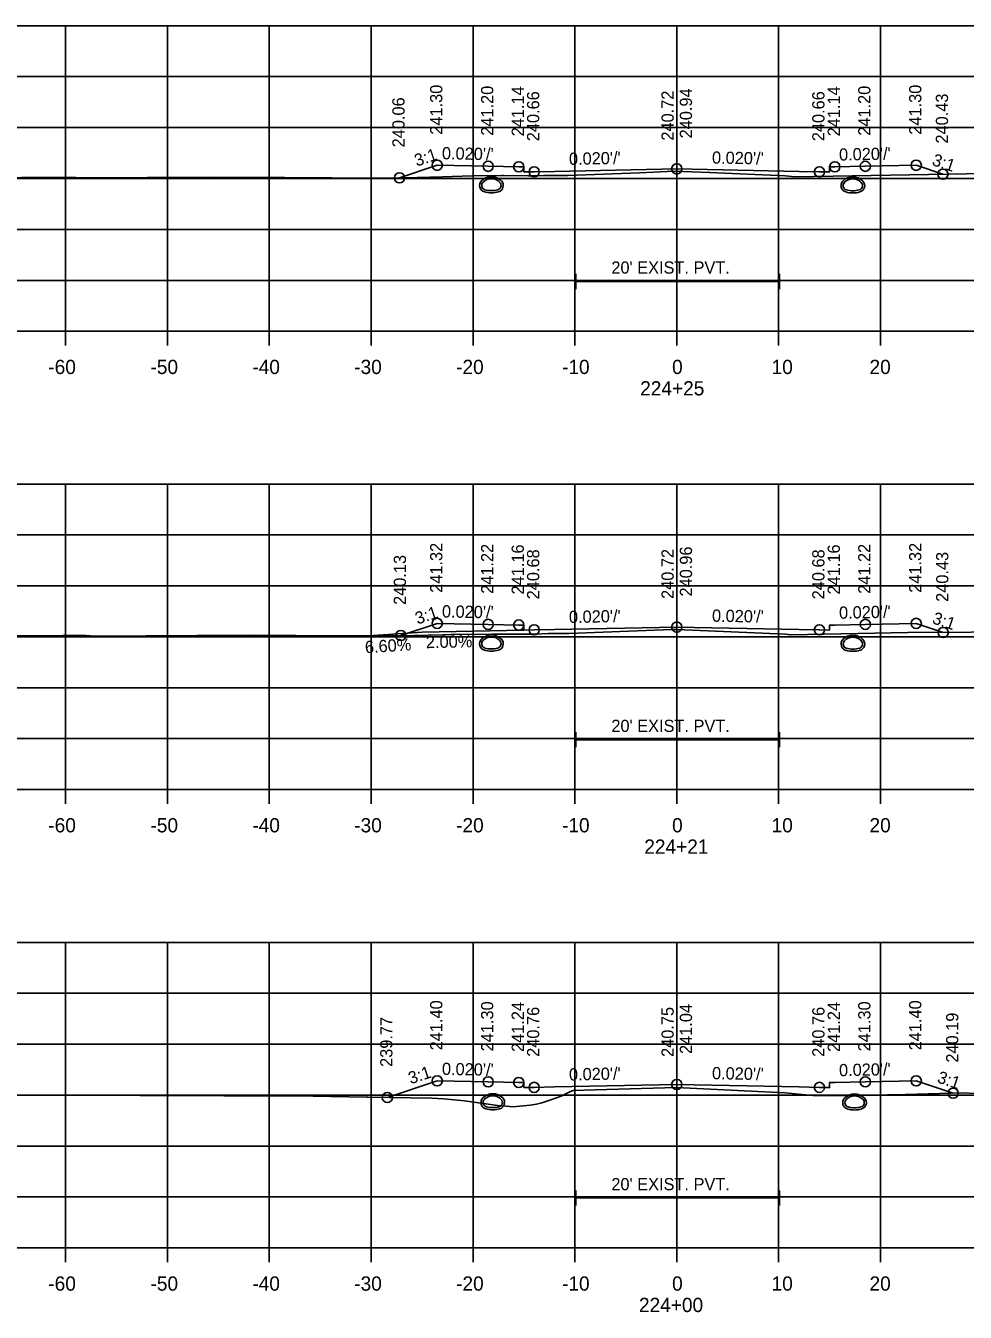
# Model space of a CAD drawing. Extents: x 1369627 to 1374022, y 380035 to 398173.
# Drawn here: x 1372822.3 to 1372914.5, y 385615.3 to 385741.6 of the extents above; entities that cross this region are included whole.
import ezdxf

# ---------------------------------------------------------------- set-up
doc = ezdxf.new("R2010")
doc.units = 0
for name, color, linetype in [('Default', 7, 'Continuous'), ('R_Axis', 7, 'Continuous'), ('R_Axis Annot', 7, 'Continuous'), ('R_Drive', 7, 'Continuous'), ('R_Exist Surface', 7, 'Continuous'), ('R_Fin Surface', 7, 'Continuous'), ('R_Grid', 7, 'Continuous'), ('R_No Plot', 7, 'Continuous'), ('R_Water', 7, 'Continuous'), ('R_Xsect Elev', 7, 'Continuous'), ('R_Xsect Slope', 7, 'Continuous')]:
    doc.layers.add(name, color=color, linetype=linetype)

msp = doc.modelspace()

# ---------------------------------------------------------------- linework, layer by layer
at = {"layer": 'Default'}
for p, q in [((1372876.29, 385715.78), (1372876.29, 385717.28)), ((1372876.29, 385716.53), (1372896.29, 385716.53)), ((1372896.29, 385715.78), (1372896.29, 385717.28)), ((1372876.29, 385670.78), (1372876.29, 385672.28)), ((1372896.29, 385670.78), (1372896.29, 385672.28)), ((1372876.29, 385671.53), (1372896.29, 385671.53)), ((1372876.29, 385625.78), (1372876.29, 385627.28)), ((1372896.29, 385625.78), (1372896.29, 385627.28)), ((1372876.29, 385626.53), (1372896.29, 385626.53))]:
    msp.add_line(p, q, dxfattribs=at)
at = {"layer": 'R_Axis'}
for p, q in [((1372736.21, 385711.63), (1373036.21, 385711.63)), ((1372826.21, 385710.23), (1372826.21, 385711.63)), ((1372836.21, 385710.23), (1372836.21, 385711.63)), ((1372846.21, 385710.23), (1372846.21, 385711.63)), ((1372856.21, 385710.23), (1372856.21, 385711.63)), ((1372866.21, 385710.23), (1372866.21, 385711.63)), ((1372876.21, 385710.23), (1372876.21, 385711.63)), ((1372886.21, 385710.23), (1372886.21, 385711.63)), ((1372896.21, 385710.23), (1372896.21, 385711.63)), ((1372906.21, 385710.23), (1372906.21, 385711.63)), ((1372736.21, 385666.63), (1373036.21, 385666.63)), ((1372826.21, 385665.23), (1372826.21, 385666.63)), ((1372836.21, 385665.23), (1372836.21, 385666.63)), ((1372846.21, 385665.23), (1372846.21, 385666.63)), ((1372856.21, 385665.23), (1372856.21, 385666.63)), ((1372866.21, 385665.23), (1372866.21, 385666.63)), ((1372876.21, 385665.23), (1372876.21, 385666.63)), ((1372886.21, 385665.23), (1372886.21, 385666.63)), ((1372896.21, 385665.23), (1372896.21, 385666.63)), ((1372906.21, 385665.23), (1372906.21, 385666.63)), ((1372736.21, 385621.63), (1373036.21, 385621.63)), ((1372826.21, 385620.23), (1372826.21, 385621.63)), ((1372836.21, 385620.23), (1372836.21, 385621.63)), ((1372846.21, 385620.23), (1372846.21, 385621.63)), ((1372856.21, 385620.23), (1372856.21, 385621.63)), ((1372866.21, 385620.23), (1372866.21, 385621.63)), ((1372876.21, 385620.23), (1372876.21, 385621.63)), ((1372886.21, 385620.23), (1372886.21, 385621.63)), ((1372896.21, 385620.23), (1372896.21, 385621.63)), ((1372906.21, 385620.23), (1372906.21, 385621.63))]:
    msp.add_line(p, q, dxfattribs=at)
at = {"layer": 'R_Drive'}
for p, q in [((1372861.21, 385682.09), (1372855.95, 385681.74)), ((1372871.21, 385682.29), (1372861.21, 385682.09))]:
    msp.add_line(p, q, dxfattribs=at)
at = {"layer": 'R_Exist Surface'}
for points in [[(1372816.97, 385726.7), (1372826.77, 385726.77), (1372827.66, 385726.68), (1372840.88, 385726.76), (1372842.37, 385726.74), (1372842.6, 385726.74), (1372847.69, 385726.72), (1372856.95, 385726.67), (1372858.25, 385726.67), (1372863.21, 385726.8), (1372866.13, 385726.9), (1372866.26, 385726.89), (1372869.05, 385726.92), (1372869.2, 385726.93), (1372869.22, 385726.93), (1372871.63, 385726.9), (1372871.79, 385726.9), (1372871.97, 385726.9), (1372873.15, 385726.91), (1372874.33, 385726.94), (1372875.35, 385726.94), (1372875.53, 385726.92), (1372882.56, 385727.2), (1372885.97, 385727.36), (1372889.43, 385727.21), (1372896.85, 385726.88), (1372897.81, 385726.8), (1372918.41, 385727.17)], [(1372815.31, 385681.69), (1372825.94, 385681.77), (1372827.77, 385681.78), (1372829.12, 385681.68), (1372839.14, 385681.76), (1372844.24, 385681.78), (1372853.41, 385681.73), (1372860.39, 385681.76), (1372863.23, 385681.84), (1372864.9, 385681.89), (1372866.46, 385681.86), (1372868.07, 385681.88), (1372869.49, 385681.9), (1372869.71, 385681.9), (1372871.1, 385681.88), (1372872.27, 385681.89), (1372873.62, 385681.94), (1372874.28, 385681.94), (1372874.93, 385681.95), (1372875.49, 385681.95), (1372875.6, 385681.95), (1372885.74, 385682.35), (1372885.98, 385682.36), (1372886.23, 385682.35), (1372896.87, 385681.88), (1372897.41, 385681.83), (1372908.88, 385682.04), (1372921.35, 385682.13)], [(1372821.82, 385636.63), (1372822.81, 385636.64), (1372823.07, 385636.64), (1372833.51, 385636.61), (1372841.76, 385636.55), (1372844.85, 385636.55), (1372850.51, 385636.52), (1372855.78, 385636.43), (1372855.91, 385636.43), (1372862.18, 385636.34), (1372863.35, 385636.26), (1372865.39, 385636.06), (1372868.6, 385635.6), (1372869.84, 385635.5), (1372870.16, 385635.47), (1372871.82, 385635.64), (1372872.44, 385635.73), (1372872.98, 385635.86), (1372873.74, 385636.12), (1372874.85, 385636.52), (1372875.78, 385636.99), (1372876.03, 385637.07), (1372876.05, 385637.07), (1372878.21, 385637.14), (1372886.18, 385637.38), (1372894.18, 385636.99), (1372896.85, 385636.86), (1372897.85, 385636.77), (1372899.9, 385636.56), (1372903.4, 385636.58), (1372908.66, 385636.7), (1372914.26, 385636.85), (1372915.6, 385636.78)]]:
    msp.add_lwpolyline(points, dxfattribs=at)
at = {"layer": 'R_Fin Surface'}
for points in [[(1372858.99, 385726.69), (1372862.7, 385727.93), (1372867.7, 385727.83), (1372870.7, 385727.77), (1372871.2, 385727.77), (1372871.21, 385727.27), (1372872.21, 385727.29), (1372874.21, 385727.33), (1372886.21, 385727.57), (1372898.21, 385727.33), (1372900.21, 385727.29), (1372901.21, 385727.27), (1372901.22, 385727.77), (1372901.72, 385727.77), (1372904.72, 385727.83), (1372909.72, 385727.93), (1372912.34, 385727.06)], [(1372859.13, 385681.76), (1372862.7, 385682.95), (1372867.7, 385682.85), (1372870.7, 385682.79), (1372871.2, 385682.79), (1372871.21, 385682.29), (1372872.21, 385682.31), (1372874.21, 385682.35), (1372886.21, 385682.59), (1372898.21, 385682.35), (1372900.21, 385682.31), (1372901.21, 385682.29), (1372901.22, 385682.79), (1372901.72, 385682.79), (1372904.72, 385682.85), (1372909.72, 385682.95), (1372912.37, 385682.06)], [(1372857.8, 385636.4), (1372862.7, 385638.03), (1372867.7, 385637.93), (1372870.7, 385637.87), (1372871.2, 385637.87), (1372871.21, 385637.37), (1372872.21, 385637.39), (1372874.21, 385637.43), (1372886.21, 385637.67), (1372898.21, 385637.43), (1372900.21, 385637.39), (1372901.21, 385637.37), (1372901.22, 385637.87), (1372901.72, 385637.87), (1372904.72, 385637.93), (1372909.72, 385638.03), (1372913.35, 385636.82)]]:
    msp.add_lwpolyline(points, dxfattribs=at)
at = {"layer": 'R_Grid'}
for p, q in [((1372736.21, 385741.63), (1373036.21, 385741.63)), ((1372826.21, 385711.63), (1372826.21, 385741.63)), ((1372836.21, 385711.63), (1372836.21, 385741.63)), ((1372846.21, 385711.63), (1372846.21, 385741.63)), ((1372856.21, 385711.63), (1372856.21, 385741.63)), ((1372866.21, 385711.63), (1372866.21, 385741.63)), ((1372876.21, 385711.63), (1372876.21, 385741.63)), ((1372886.21, 385711.63), (1372886.21, 385741.63)), ((1372896.21, 385711.63), (1372896.21, 385741.63)), ((1372906.21, 385711.63), (1372906.21, 385741.63)), ((1372736.21, 385736.63), (1373036.21, 385736.63)), ((1372736.21, 385731.63), (1373036.21, 385731.63)), ((1372736.21, 385726.63), (1373036.21, 385726.63)), ((1372736.21, 385721.63), (1373036.21, 385721.63)), ((1372736.21, 385716.63), (1373036.21, 385716.63)), ((1372736.21, 385711.63), (1373036.21, 385711.63)), ((1372736.21, 385696.63), (1373036.21, 385696.63)), ((1372826.21, 385666.63), (1372826.21, 385696.63)), ((1372836.21, 385666.63), (1372836.21, 385696.63)), ((1372846.21, 385666.63), (1372846.21, 385696.63)), ((1372856.21, 385666.63), (1372856.21, 385696.63)), ((1372866.21, 385666.63), (1372866.21, 385696.63)), ((1372876.21, 385666.63), (1372876.21, 385696.63)), ((1372886.21, 385666.63), (1372886.21, 385696.63)), ((1372896.21, 385666.63), (1372896.21, 385696.63)), ((1372906.21, 385666.63), (1372906.21, 385696.63)), ((1372736.21, 385691.63), (1373036.21, 385691.63)), ((1372736.21, 385686.63), (1373036.21, 385686.63)), ((1372736.21, 385681.63), (1373036.21, 385681.63)), ((1372736.21, 385676.63), (1373036.21, 385676.63)), ((1372736.21, 385671.63), (1373036.21, 385671.63)), ((1372736.21, 385666.63), (1373036.21, 385666.63)), ((1372736.21, 385651.63), (1373036.21, 385651.63)), ((1372826.21, 385621.63), (1372826.21, 385651.63)), ((1372836.21, 385621.63), (1372836.21, 385651.63)), ((1372846.21, 385621.63), (1372846.21, 385651.63)), ((1372856.21, 385621.63), (1372856.21, 385651.63)), ((1372866.21, 385621.63), (1372866.21, 385651.63)), ((1372876.21, 385621.63), (1372876.21, 385651.63)), ((1372886.21, 385621.63), (1372886.21, 385651.63)), ((1372896.21, 385621.63), (1372896.21, 385651.63)), ((1372906.21, 385621.63), (1372906.21, 385651.63)), ((1372736.21, 385646.63), (1373036.21, 385646.63)), ((1372736.21, 385641.63), (1373036.21, 385641.63)), ((1372736.21, 385636.63), (1373036.21, 385636.63)), ((1372736.21, 385631.63), (1373036.21, 385631.63)), ((1372736.21, 385626.63), (1373036.21, 385626.63)), ((1372736.21, 385621.63), (1373036.21, 385621.63))]:
    msp.add_line(p, q, dxfattribs=at)
at = {"layer": 'R_No Plot'}
for centre in [(1372862.7, 385727.93), (1372867.7, 385727.83), (1372870.7, 385727.77), (1372886.21, 385727.57), (1372901.72, 385727.77), (1372904.72, 385727.83), (1372909.72, 385727.93), (1372858.99, 385726.69), (1372872.21, 385727.29), (1372900.21, 385727.29), (1372912.34, 385727.06), (1372862.7, 385682.95), (1372867.7, 385682.85), (1372870.7, 385682.79), (1372872.21, 385682.31), (1372886.21, 385682.59), (1372900.21, 385682.31), (1372904.72, 385682.85), (1372909.72, 385682.95), (1372912.37, 385682.06), (1372859.13, 385681.76), (1372862.7, 385638.03), (1372867.7, 385637.93), (1372870.7, 385637.87), (1372886.21, 385637.67), (1372904.72, 385637.93), (1372909.72, 385638.03), (1372857.8, 385636.4), (1372872.21, 385637.39), (1372900.21, 385637.39), (1372913.35, 385636.82)]:
    msp.add_circle(centre, 0.5, dxfattribs=at)
at = {"layer": 'R_Water'}
for centre, radius, start, end in [((1372868.01, 385725.46), 1.35, 43.6485, 136.3515), ((1372868.01, 385725.46), 1.15, 43.6485, 136.3515), ((1372903.49, 385725.44), 1.35, 43.6485, 136.3515), ((1372903.49, 385725.44), 1.15, 43.6485, 136.3515), ((1372867.5, 385725.95), 0.646, 136.3515, 253.9529), ((1372867.5, 385725.95), 0.438, 136.3515, 253.9529), ((1372868.01, 385727.73), 2.5, 253.9529, 286.0471), ((1372868.01, 385727.73), 2.29, 253.9529, 286.0471), ((1372868.53, 385725.95), 0.438, 286.0471, 43.6485), ((1372868.53, 385725.95), 0.646, 286.0471, 43.6485), ((1372902.98, 385725.93), 0.646, 136.3515, 253.9529), ((1372902.98, 385725.93), 0.438, 136.3515, 253.9529), ((1372903.49, 385727.71), 2.5, 253.9529, 286.0471), ((1372903.49, 385727.71), 2.29, 253.9529, 286.0471), ((1372904.01, 385725.93), 0.438, 286.0471, 43.6485), ((1372904.01, 385725.93), 0.646, 286.0471, 43.6485), ((1372867.5, 385680.95), 0.646, 136.3515, 253.9529), ((1372868.02, 385680.46), 1.35, 43.6485, 136.3515), ((1372867.5, 385680.95), 0.438, 136.3515, 253.9529), ((1372868.02, 385680.46), 1.15, 43.6485, 136.3515), ((1372868.53, 385680.95), 0.438, 286.0471, 43.6485), ((1372868.53, 385680.95), 0.646, 286.0471, 43.6485), ((1372902.99, 385680.92), 0.646, 136.3515, 253.9529), ((1372903.5, 385680.44), 1.35, 43.6485, 136.3515), ((1372902.99, 385680.92), 0.438, 136.3515, 253.9529), ((1372903.5, 385680.44), 1.15, 43.6485, 136.3515), ((1372904.01, 385680.92), 0.438, 286.0471, 43.6485), ((1372904.01, 385680.92), 0.646, 286.0471, 43.6485), ((1372868.02, 385682.73), 2.5, 253.9529, 286.0471), ((1372868.02, 385682.73), 2.29, 253.9529, 286.0471), ((1372903.5, 385682.71), 2.5, 253.9529, 286.0471), ((1372903.5, 385682.71), 2.29, 253.9529, 286.0471), ((1372867.64, 385635.91), 0.646, 136.3515, 253.9529), ((1372868.15, 385635.42), 1.35, 43.6485, 136.3515), ((1372867.64, 385635.91), 0.438, 136.3515, 253.9529), ((1372868.15, 385635.42), 1.15, 43.6485, 136.3515), ((1372868.66, 385635.91), 0.438, 286.0471, 43.6485), ((1372868.66, 385635.91), 0.646, 286.0471, 43.6485), ((1372903.15, 385635.89), 0.646, 136.3515, 253.9529), ((1372903.66, 385635.4), 1.35, 43.6485, 136.3515), ((1372903.15, 385635.89), 0.438, 136.3515, 253.9529), ((1372903.66, 385635.4), 1.15, 43.6485, 136.3515), ((1372904.18, 385635.89), 0.438, 286.0471, 43.6485), ((1372904.18, 385635.89), 0.646, 286.0471, 43.6485), ((1372868.15, 385637.69), 2.5, 253.9529, 286.0471), ((1372868.15, 385637.69), 2.29, 253.9529, 286.0471), ((1372903.66, 385637.67), 2.5, 253.9529, 286.0471), ((1372903.66, 385637.67), 2.29, 253.9529, 286.0471)]:
    msp.add_arc(centre, radius, start, end, dxfattribs=at)
at = {"layer": 'R_Xsect Elev'}
for p, q in [((1372886.21, 385727.35), (1372886.21, 385737.35)), ((1372886.21, 385682.35), (1372886.21, 385692.35)), ((1372886.21, 385637.38), (1372886.21, 385647.38))]:
    msp.add_line(p, q, dxfattribs=at)

# ---------------------------------------------------------------- texts
at = {"layer": 'R_Axis Annot'}
for s, height, p in [("20' EXIST. PVT.", 1.2, (1372879.79, 385717.29)), ('-60', 1.4, (1372824.52, 385707.43)), ('-50', 1.4, (1372834.55, 385707.43)), ('-40', 1.4, (1372844.55, 385707.43)), ('-30', 1.4, (1372854.55, 385707.43)), ('-20', 1.4, (1372864.55, 385707.43)), ('-10', 1.4, (1372874.95, 385707.43)), ('0', 1.4, (1372885.75, 385707.43)), ('10', 1.4, (1372895.52, 385707.43)), ('20', 1.4, (1372905.13, 385707.43)), ('224+25', 1.4, (1372882.62, 385705.33)), ("20' EXIST. PVT.", 1.2, (1372879.79, 385672.29)), ('-60', 1.4, (1372824.52, 385662.43)), ('-50', 1.4, (1372834.55, 385662.43)), ('-40', 1.4, (1372844.55, 385662.43)), ('-30', 1.4, (1372854.55, 385662.43)), ('-20', 1.4, (1372864.55, 385662.43)), ('-10', 1.4, (1372874.95, 385662.43)), ('0', 1.4, (1372885.75, 385662.43)), ('10', 1.4, (1372895.52, 385662.43)), ('20', 1.4, (1372905.13, 385662.43)), ('224+21', 1.4, (1372883.02, 385660.33)), ("20' EXIST. PVT.", 1.2, (1372879.79, 385627.29)), ('-60', 1.4, (1372824.52, 385617.43)), ('-50', 1.4, (1372834.55, 385617.43)), ('-40', 1.4, (1372844.55, 385617.43)), ('-30', 1.4, (1372854.55, 385617.43)), ('-20', 1.4, (1372864.55, 385617.43)), ('-10', 1.4, (1372874.95, 385617.43)), ('0', 1.4, (1372885.75, 385617.43)), ('10', 1.4, (1372895.52, 385617.43)), ('20', 1.4, (1372905.13, 385617.43)), ('224+00', 1.4, (1372882.5, 385615.33))]:
    msp.add_text(s, height=height, dxfattribs=at).set_placement(p)
at = {"layer": 'R_Xsect Elev'}
for s, rotation, p in [('241.30', 90, (1372863.2, 385730.93)), ('241.20', 90, (1372868.2, 385730.83)), ('241.14', 90, (1372871.2, 385730.77)), ('240.94', 90, (1372887.71, 385730.57)), ('241.14', 90, (1372902.22, 385730.77)), ('241.20', 90, (1372905.22, 385730.83)), ('241.30', 90, (1372910.22, 385730.93)), ('240.06', 90, (1372859.49, 385729.69)), ('240.66', 90, (1372872.71, 385730.29)), ('240.72', 90, (1372885.91, 385730.35)), ('240.66', 90, (1372900.71, 385730.29)), ('240.43', 90, (1372912.84, 385730.06)), ('241.32', 90, (1372863.2, 385685.95)), ('241.22', 90, (1372868.2, 385685.85)), ('241.16', 90, (1372871.2, 385685.79)), ('240.68', 90, (1372872.71, 385685.31)), ('240.72', 90, (1372885.91, 385685.35)), ('240.96', 90, (1372887.71, 385685.59)), ('240.68', 90, (1372900.71, 385685.31)), ('241.16', 90, (1372902.22, 385685.79)), ('241.22', 90, (1372905.22, 385685.85)), ('241.32', 90, (1372910.22, 385685.95)), ('240.13', 90, (1372859.63, 385684.76)), ('240.43', 90, (1372912.87, 385685.06)), ('6.60%', 3.776, (1372855.64, 385680.01)), ('2.00%', 1.1458, (1372861.6, 385680.51)), ('241.40', 90, (1372863.2, 385641.03)), ('241.30', 90, (1372868.2, 385640.93)), ('241.24', 90, (1372871.2, 385640.87)), ('241.24', 90, (1372902.22, 385640.87)), ('241.30', 90, (1372905.22, 385640.93)), ('241.40', 90, (1372910.22, 385641.03)), ('240.76', 90, (1372872.71, 385640.39)), ('240.75', 90, (1372885.91, 385640.38)), ('241.04', 90, (1372887.71, 385640.67)), ('240.76', 90, (1372900.71, 385640.39)), ('240.19', 90, (1372913.85, 385639.82)), ('239.77', 90, (1372858.3, 385639.4))]:
    msp.add_text(s, height=1.2, rotation=rotation, dxfattribs=at).set_placement(p)
at = {"layer": 'R_Xsect Slope'}
for s, rotation, p in [('3:1', 18.4332, (1372860.69, 385727.79)), ("0.020'/'", 358.8542, (1372863.15, 385728.52)), ("0.020'/'", 1.1458, (1372875.64, 385727.96)), ("0.020'/'", 358.8542, (1372889.66, 385728.1)), ("0.020'/'", 1.1458, (1372902.15, 385728.38)), ('3:1', 341.5668, (1372911.19, 385727.97)), ('3:1', 18.4332, (1372860.76, 385682.83)), ("0.020'/'", 358.8542, (1372863.15, 385683.54)), ("0.020'/'", 1.1458, (1372875.64, 385682.98)), ("0.020'/'", 358.8542, (1372889.66, 385683.12)), ("0.020'/'", 1.1458, (1372902.15, 385683.4)), ('3:1', 341.5668, (1372911.21, 385682.98)), ('3:1', 18.4332, (1372860.09, 385637.69)), ("0.020'/'", 358.8542, (1372863.15, 385638.62)), ("0.020'/'", 1.1458, (1372875.64, 385638.06)), ("0.020'/'", 358.8542, (1372889.66, 385638.2)), ("0.020'/'", 1.1458, (1372902.15, 385638.48)), ('3:1', 341.5668, (1372911.69, 385637.9))]:
    msp.add_text(s, height=1.2, rotation=rotation, dxfattribs=at).set_placement(p)

doc.saveas('drawing.dxf')
